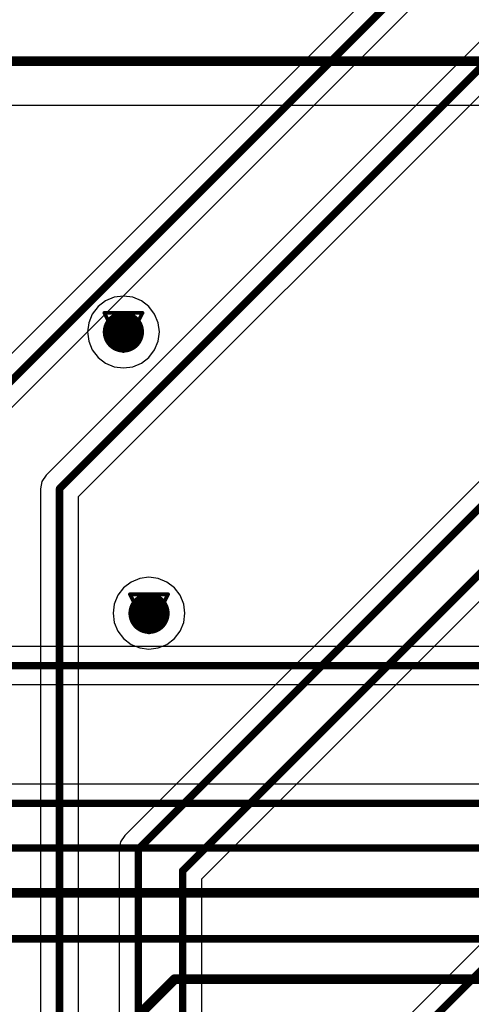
# Model space of a CAD drawing. Header units: millimetres. Extents: x 138 to 555, y 26 to 334.
# Tile 299 of 656: x 206.38 to 212.4, y 234.53 to 247.66. Entities that reach past the tile are written whole.
import ezdxf

# ---------------------------------------------------------------- set-up
doc = ezdxf.new("R2010")
doc.units = ezdxf.units.MM
for name, color, linetype in [('BottomLayer', 5, 'Continuous'), ('DrillDrawing', 1, 'Continuous'), ('MidLayer1', 16, 'Continuous'), ('MidLayer2', 76, 'Continuous'), ('MidLayer3', 90, 'Continuous'), ('MidLayer4', 156, 'Continuous'), ('MultiLayer', 9, 'Continuous'), ('TopLayer', 1, 'Continuous'), ('ViaHoleLayer', 16, 'Continuous')]:
    doc.layers.add(name, color=color, linetype=linetype)

msp = doc.modelspace()

# ---------------------------------------------------------------- linework, layer by layer
at = {"layer": 'BottomLayer'}
for p, q in [((191.481, 246.52), (226.745, 246.52)), ((213.138, 239.301), (204.941, 239.301)), ((204.941, 238.792), (213.243, 238.792)), ((217.648, 237.463), (204.526, 237.463))]:
    msp.add_line(p, q, dxfattribs=at)
for points, const_width in [([(191.408, 247.107), (230.37, 247.107)], 0.13), ([(204.507, 239.046), (213.243, 239.046)], 0.1), ([(204.42, 237.208), (217.648, 237.208)], 0.1), ([(203.815, 236.613), (217.239, 236.613)], 0.1), ([(203.155, 236.015), (216.782, 236.015)], 0.13), ([(203.747, 235.401), (216.227, 235.401)], 0.1), ([(202.114, 228.532), (208.445, 234.863)], 0.13), ([(208.445, 234.863), (209.113, 234.863)], 0.13), ([(209.113, 234.864), (215.706, 234.864)], 0.13)]:
    msp.add_lwpolyline(points, dxfattribs=dict(at, const_width=const_width))
for points, const_width in [([(207.625, 243.495, 1), (207.9, 243.495, 1)], 0.275), ([(207.967, 239.743, 1), (208.242, 239.743, 1)], 0.275), ([(208.412, 234.863, 1), (208.477, 234.863, 1)], 0.065), ([(208.412, 234.863, 1), (208.477, 234.863, 1)], 0.065), ([(209.08, 234.864, 1), (209.145, 234.864, 1)], 0.065), ([(209.08, 234.863, 1), (209.145, 234.863, 1)], 0.065)]:
    msp.add_lwpolyline(points, format="xyb", close=True, dxfattribs=dict(at, const_width=const_width))
at = {"layer": 'DrillDrawing', "const_width": 0.0508}
for points in [[(207.509, 243.749), (208.017, 243.749)], [(207.509, 243.749), (207.763, 243.241)], [(207.763, 243.241), (208.017, 243.749)], [(207.611, 243.647), (207.915, 243.647)], [(207.611, 243.647), (207.763, 243.343)], [(207.763, 243.343), (207.915, 243.647)], [(207.85, 239.997), (208.358, 239.997)], [(207.85, 239.997), (208.104, 239.489)], [(207.952, 239.896), (208.256, 239.896)], [(207.952, 239.896), (208.104, 239.591)], [(208.104, 239.489), (208.358, 239.997)], [(208.104, 239.591), (208.256, 239.896)]]:
    msp.add_lwpolyline(points, dxfattribs=at)
at = {"layer": 'DrillDrawing', "const_width": 0.0254}
for points in [[(207.496, 243.749, 1), (207.522, 243.749, 1)], [(207.496, 243.749, 1), (207.522, 243.749, 1)], [(208.004, 243.749, 1), (208.03, 243.749, 1)], [(208.004, 243.749, 1), (208.03, 243.749, 1)], [(207.598, 243.647, 1), (207.623, 243.647, 1)], [(207.598, 243.647, 1), (207.623, 243.647, 1)], [(207.903, 243.647, 1), (207.928, 243.647, 1)], [(207.903, 243.647, 1), (207.928, 243.647, 1)], [(207.75, 243.343, 1), (207.776, 243.343, 1)], [(207.75, 243.343, 1), (207.776, 243.343, 1)], [(207.75, 243.241, 1), (207.776, 243.241, 1)], [(207.75, 243.241, 1), (207.776, 243.241, 1)], [(207.837, 239.997, 1), (207.863, 239.997, 1)], [(207.837, 239.997, 1), (207.863, 239.997, 1)], [(207.939, 239.896, 1), (207.964, 239.896, 1)], [(207.939, 239.896, 1), (207.964, 239.896, 1)], [(208.244, 239.896, 1), (208.269, 239.896, 1)], [(208.244, 239.896, 1), (208.269, 239.896, 1)], [(208.345, 239.997, 1), (208.371, 239.997, 1)], [(208.345, 239.997, 1), (208.371, 239.997, 1)], [(208.091, 239.591, 1), (208.117, 239.591, 1)], [(208.091, 239.591, 1), (208.117, 239.591, 1)], [(208.091, 239.489, 1), (208.117, 239.489, 1)], [(208.091, 239.489, 1), (208.117, 239.489, 1)]]:
    msp.add_lwpolyline(points, format="xyb", close=True, dxfattribs=at)
at = {"layer": 'MidLayer1', "const_width": 0.275}
for points in [[(207.625, 243.495, 1), (207.9, 243.495, 1)], [(207.967, 239.743, 1), (208.242, 239.743, 1)]]:
    msp.add_lwpolyline(points, format="xyb", close=True, dxfattribs=at)
at = {"layer": 'MidLayer2', "const_width": 0.275}
for points in [[(207.625, 243.495, 1), (207.9, 243.495, 1)], [(207.967, 239.743, 1), (208.242, 239.743, 1)]]:
    msp.add_lwpolyline(points, format="xyb", close=True, dxfattribs=at)
at = {"layer": 'MidLayer3', "const_width": 0.275}
for points in [[(207.625, 243.495, 1), (207.9, 243.495, 1)], [(207.967, 239.743, 1), (208.242, 239.743, 1)]]:
    msp.add_lwpolyline(points, format="xyb", close=True, dxfattribs=at)
at = {"layer": 'MidLayer4'}
for p, q in [((207.763, 243.974), (207.639, 243.958)), ((207.887, 243.958), (207.763, 243.974)), ((207.424, 243.834), (207.348, 243.734)), ((207.523, 243.91), (207.424, 243.834)), ((207.639, 243.958), (207.523, 243.91)), ((208.003, 243.91), (207.887, 243.958)), ((208.102, 243.834), (208.003, 243.91)), ((208.178, 243.734), (208.102, 243.834)), ((207.348, 243.734), (207.3, 243.619)), ((208.226, 243.619), (208.178, 243.734)), ((207.3, 243.619), (207.284, 243.495)), ((208.242, 243.495), (208.226, 243.619)), ((207.284, 243.495), (207.3, 243.371)), ((208.226, 243.371), (208.242, 243.495)), ((207.3, 243.371), (207.348, 243.255)), ((208.178, 243.255), (208.226, 243.371)), ((207.348, 243.255), (207.424, 243.156)), ((208.102, 243.156), (208.178, 243.255)), ((207.424, 243.156), (207.523, 243.08)), ((207.523, 243.08), (207.639, 243.032)), ((207.887, 243.032), (208.003, 243.08)), ((208.003, 243.08), (208.102, 243.156)), ((207.639, 243.032), (207.763, 243.016)), ((207.763, 243.016), (207.887, 243.032)), ((207.864, 240.158), (207.765, 240.082)), ((207.98, 240.206), (207.864, 240.158)), ((208.104, 240.223), (207.98, 240.206)), ((208.228, 240.206), (208.104, 240.223)), ((208.344, 240.158), (208.228, 240.206)), ((208.443, 240.082), (208.344, 240.158)), ((207.765, 240.082), (207.689, 239.983)), ((208.519, 239.983), (208.443, 240.082)), ((207.689, 239.983), (207.641, 239.867)), ((208.567, 239.867), (208.519, 239.983)), ((207.641, 239.867), (207.625, 239.743)), ((208.583, 239.743), (208.567, 239.867)), ((207.625, 239.743), (207.641, 239.619)), ((208.567, 239.619), (208.583, 239.743)), ((207.641, 239.619), (207.689, 239.504)), ((207.689, 239.504), (207.765, 239.405)), ((208.443, 239.405), (208.519, 239.504)), ((208.519, 239.504), (208.567, 239.619)), ((207.765, 239.405), (207.864, 239.329)), ((208.344, 239.329), (208.443, 239.405)), ((207.864, 239.329), (207.98, 239.281)), ((207.98, 239.281), (208.104, 239.264)), ((208.104, 239.264), (208.228, 239.281)), ((208.228, 239.281), (208.344, 239.329))]:
    msp.add_line(p, q, dxfattribs=at)
at = {"layer": 'MidLayer4', "const_width": 0.275}
for points in [[(207.625, 243.495, 1), (207.9, 243.495, 1)], [(207.967, 239.743, 1), (208.242, 239.743, 1)]]:
    msp.add_lwpolyline(points, format="xyb", close=True, dxfattribs=at)
at = {"layer": 'MultiLayer', "const_width": 0.275}
for points in [[(207.625, 243.495, 1), (207.9, 243.495, 1)], [(207.967, 239.743, 1), (208.242, 239.743, 1)]]:
    msp.add_lwpolyline(points, format="xyb", close=True, dxfattribs=at)
at = {"layer": 'TopLayer'}
for p, q in [((223.004, 257.858), (206.731, 241.585)), ((207.166, 241.299), (223.439, 257.572)), ((217.57, 254.506), (205.828, 242.765)), ((206.103, 242.318), (218.005, 254.221)), ((218.741, 247.738), (207.781, 236.778)), ((208.807, 236.203), (219.533, 246.929)), ((206.676, 241.502), (206.656, 241.405)), ((206.731, 241.585), (206.676, 241.502)), ((206.656, 241.405), (206.656, 229.134)), ((207.166, 229.134), (207.166, 241.299)), ((215.252, 238.061), (209.007, 231.816)), ((207.781, 236.778), (207.725, 236.696)), ((207.725, 236.696), (207.706, 236.598)), ((207.706, 236.598), (207.706, 224.969)), ((208.807, 231.892), (208.807, 236.203))]:
    msp.add_line(p, q, dxfattribs=at)
at = {"layer": 'TopLayer', "const_width": 0.1}
for points in [[(206.911, 241.405), (223.259, 257.752)], [(205.848, 242.424), (217.825, 254.401)], [(207.961, 236.598), (218.921, 247.558)], [(208.552, 236.309), (219.427, 247.184)], [(206.911, 228.699), (206.911, 241.405)], [(209.148, 231.597), (215.432, 237.881)], [(207.961, 217.388), (207.961, 236.598)], [(208.552, 216.092), (208.552, 236.309)]]:
    msp.add_lwpolyline(points, dxfattribs=at)
at = {"layer": 'TopLayer'}
for points, const_width in [([(207.625, 243.495, 1), (207.9, 243.495, 1)], 0.275), ([(206.886, 241.405, 1), (206.936, 241.405, 1)], 0.05), ([(206.886, 241.405, 1), (206.936, 241.405, 1)], 0.05), ([(207.967, 239.743, 1), (208.242, 239.743, 1)], 0.275), ([(207.936, 236.598, 1), (207.986, 236.598, 1)], 0.05), ([(207.936, 236.598, 1), (207.986, 236.598, 1)], 0.05), ([(208.527, 236.309, 1), (208.577, 236.309, 1)], 0.05), ([(208.527, 236.309, 1), (208.577, 236.309, 1)], 0.05)]:
    msp.add_lwpolyline(points, format="xyb", close=True, dxfattribs=dict(at, const_width=const_width))
at = {"layer": 'ViaHoleLayer', "const_width": 0.15}
for points in [[(207.688, 243.495, 1), (207.838, 243.495, 1)], [(208.029, 239.743, 1), (208.179, 239.743, 1)]]:
    msp.add_lwpolyline(points, format="xyb", close=True, dxfattribs=at)

doc.saveas('drawing.dxf')
